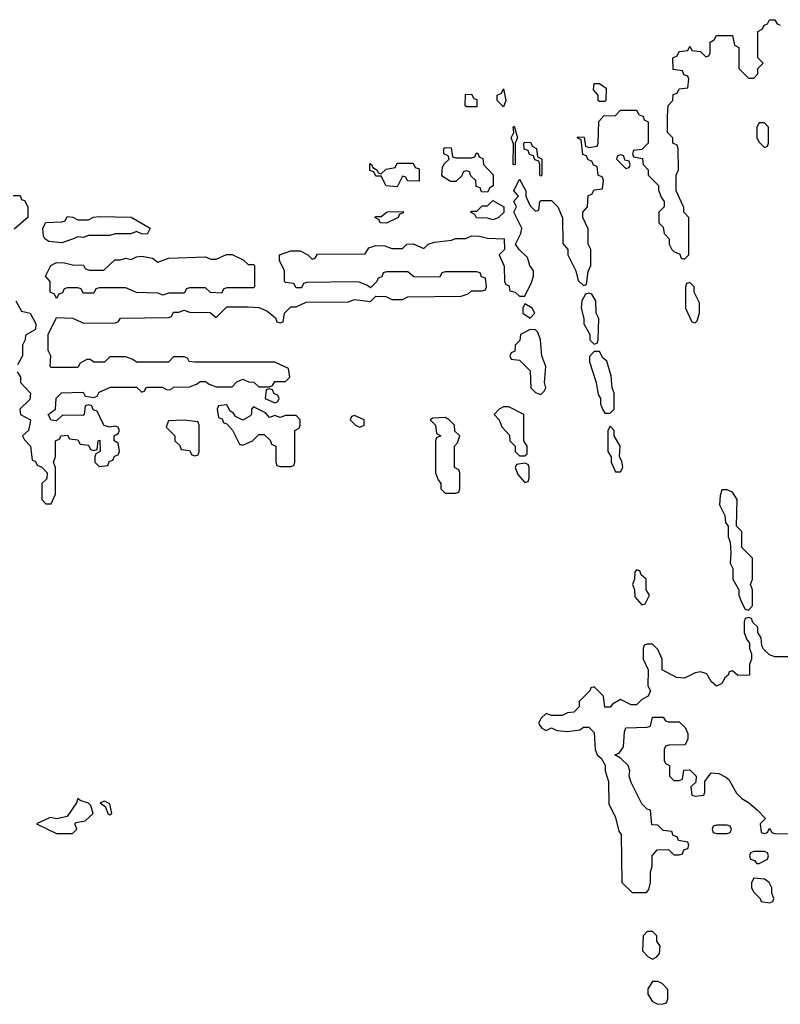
# Model space of a CAD drawing. Header units: inches. Extents: x 2701323 to 2964515, y 494916 to 722124.
# Tile 480 of 656: x 2865871 to 2868730, y 637812 to 641514. Entities that reach past the tile are written whole.
import ezdxf

# ---------------------------------------------------------------- set-up
doc = ezdxf.new("R2010")
doc.units = ezdxf.units.IN
doc.header["$MEASUREMENT"] = 0
doc.layers.add('C8663', color=7, linetype='Continuous')
doc.layers.add('C8664', color=7, linetype='Continuous')

msp = doc.modelspace()

# ---------------------------------------------------------------- linework, layer by layer
at = {"layer": 'C8663', "color": 2, "elevation": 2}
for points in [[(2865910.2, 640000), (2865904.7, 639970), (2865882, 639950), (2865890, 639934), (2865912, 639910), (2865918, 639858), (2865930, 639854), (2865938, 639838), (2865952.7, 639832.7), (2865974, 639810), (2865972.7, 639787.3), (2865954, 639770), (2865954, 639710), (2865970, 639694), (2865990, 639694), (2866006, 639730), (2866006, 639830), (2865998, 639850), (2866006, 639870), (2866006, 639930), (2866022, 639938), (2866026, 639950), (2866051.6, 639951.6), (2866058, 639938), (2866090, 639934), (2866098, 639918), (2866130, 639914), (2866138, 639898), (2866150, 639894), (2866162, 639898), (2866166, 639930), (2866172.7, 639932.7), (2866174, 639890), (2866158, 639882), (2866154, 639870), (2866154, 639850), (2866170, 639834), (2866202, 639838), (2866207.3, 639852.7), (2866222, 639858), (2866227.3, 639872.7), (2866242, 639878), (2866246, 639890), (2866242, 639922), (2866226, 639930), (2866226, 639950), (2866242, 639958), (2866246, 639970), (2866242, 639982), (2866230, 639986), (2866210, 639982), (2866188.7, 639988.7), (2866183, 640000)], [(2866428, 640000), (2866422, 639982), (2866454, 639950), (2866454, 639930), (2866472.7, 639912.7), (2866478, 639898), (2866510, 639894), (2866518, 639878), (2866530, 639874), (2866542, 639878), (2866546, 639890), (2866546, 639990), (2866542.7, 640000)], [(2866637.3, 640000), (2866638, 639998), (2866650, 639994), (2866671.2, 639971.1), (2866698, 639918), (2866710, 639914), (2866746, 639930), (2866770, 639954), (2866790, 639954), (2866812.7, 639932.7), (2866818, 639918), (2866834, 639910), (2866834, 639850), (2866838, 639838), (2866850, 639834), (2866890, 639834), (2866902, 639838), (2866906, 639850), (2866906, 639970), (2866922, 639978), (2866926, 639990), (2866926, 640000)], [(2867124, 640000), (2867134, 639990), (2867150, 639982), (2867166, 639990), (2867166, 640000)], [(2867424, 640000), (2867434, 639990), (2867438, 639958), (2867454, 639950), (2867438, 639942), (2867434, 639930), (2867434, 639810), (2867443.6, 639783.6), (2867454, 639770), (2867454, 639750), (2867462, 639742), (2867470, 639734), (2867510, 639734), (2867522, 639738), (2867526, 639750), (2867526, 639810), (2867522, 639822), (2867506, 639830), (2867506, 639910), (2867516.4, 639923.6), (2867526, 639950), (2867507.3, 639967.3), (2867506, 639990), (2867496, 640000)], [(2867677.6, 640000), (2867683.6, 639983.6), (2867711.6, 639951.6), (2867714, 639930), (2867734, 639910), (2867734, 639890), (2867750, 639874), (2867770, 639874), (2867778, 639882), (2867778, 639910), (2867766, 639930), (2867766, 640000)], [(2868770, 639118), (2868710, 639118), (2868690, 639126), (2868667.3, 639147.3), (2868660.4, 639160.4), (2868658, 639190), (2868646, 639210), (2868646, 639230), (2868627.3, 639247.3), (2868622, 639262), (2868610, 639266), (2868598, 639262), (2868594, 639250), (2868594, 639210), (2868603.6, 639183.6), (2868614, 639170), (2868614, 639150), (2868622, 639130), (2868622, 639110), (2868614, 639090), (2868614, 639050), (2868570, 639048.7), (2868550, 639066), (2868538, 639062), (2868534, 639050), (2868521, 639039), (2868510, 639018), (2868490, 639008), (2868470, 639026), (2868454, 639054), (2868430, 639062), (2868410, 639058), (2868370, 639038), (2868340.4, 639040.4), (2868286, 639070), (2868286, 639110), (2868270, 639146), (2868250, 639166), (2868230, 639166), (2868218, 639162), (2868214, 639150), (2868214, 639110), (2868234, 639070), (2868232, 639010), (2868242, 638990), (2868234, 638970), (2868210, 638958), (2868190, 638938), (2868170, 638938), (2868130, 638958), (2868099.6, 638940.4), (2868090, 638928.7), (2868070, 638928.7), (2868066, 638970), (2868030, 639006), (2868018, 639002), (2868014, 638990), (2867974, 638950), (2867974, 638930), (2867954, 638910), (2867930, 638908), (2867910, 638898), (2867870, 638898), (2867850, 638906), (2867830, 638886), (2867822, 638870), (2867823.6, 638863.6), (2867834, 638850), (2867850, 638842), (2867870, 638852), (2867890, 638842), (2867930, 638838), (2867976.4, 638843.6), (2867990, 638854), (2868010, 638854), (2868030, 638834), (2868034, 638770), (2868042, 638750), (2868056.9, 638736.9), (2868071.6, 638711.6), (2868072, 638690), (2868084.7, 638650), (2868085.4, 638565.4), (2868110, 638514), (2868122.8, 638462.8), (2868131.3, 638450), (2868134, 638270), (2868172.7, 638232.7), (2868227.3, 638232.7), (2868236.4, 638243.6), (2868242, 638270), (2868242, 638310), (2868248, 638330), (2868248, 638370), (2868267.3, 638392.7), (2868310, 638394), (2868330, 638374), (2868350, 638374), (2868362, 638378), (2868367.3, 638392.7), (2868382, 638398), (2868386, 638410), (2868382, 638422), (2868347.3, 638427.3), (2868342, 638442), (2868327.3, 638447.3), (2868322, 638462), (2868290, 638466), (2868270, 638486), (2868247.3, 638487.3), (2868242, 638542), (2868230, 638546), (2868210, 638566), (2868170, 638646), (2868162, 638670), (2868164, 638690), (2868158, 638710), (2868130, 638738), (2868108, 638750), (2868124, 638756), (2868140.2, 638779.8), (2868144, 638836), (2868149.1, 638850.9), (2868230, 638854), (2868242, 638858), (2868250, 638892), (2868290, 638892), (2868298, 638878), (2868310, 638874), (2868350, 638874), (2868372.7, 638852.7), (2868382, 638830), (2868382, 638810), (2868372.7, 638787.3), (2868310, 638786), (2868298, 638782), (2868294, 638770), (2868294, 638730), (2868298, 638718), (2868314, 638710), (2868314, 638670), (2868330, 638654), (2868350, 638654), (2868362, 638658), (2868367.3, 638692.7), (2868390, 638694), (2868414, 638670), (2868412.7, 638647.3), (2868394, 638630), (2868398, 638598), (2868410, 638594), (2868442, 638598), (2868446, 638610), (2868446, 638650), (2868470, 638682), (2868499.6, 638679.6), (2868525.4, 638665.4), (2868536.9, 638656.9), (2868566, 638606), (2868585.4, 638585.4), (2868611, 638571), (2868643.6, 638543.6), (2868674, 638510), (2868654, 638490), (2868658, 638458), (2868670, 638454), (2868682, 638458), (2868690, 638474), (2868698, 638458), (2868710, 638454), (2868792.7, 638452.7)]]:
    msp.add_lwpolyline(points, dxfattribs=at)
for points in [[(2868090, 639986), (2868082, 639970), (2868082, 639890), (2868094, 639870), (2868094, 639850), (2868110, 639814), (2868130, 639814), (2868138, 639830), (2868134.6, 639854.6), (2868126, 639870), (2868128, 639910), (2868106, 639950), (2868106, 639970)], [(2867770, 639846), (2867738, 639842), (2867734, 639830), (2867743.6, 639803.6), (2867770, 639774), (2867782, 639778), (2867786, 639790), (2867786, 639830), (2867782, 639842)], [(2868530, 639746), (2868510, 639746), (2868503.6, 639723.6), (2868502, 639690), (2868522, 639650), (2868523.6, 639623.6), (2868534, 639610), (2868534, 639570), (2868542, 639550), (2868544.7, 639510), (2868542, 639470), (2868552, 639450), (2868552, 639410), (2868574, 639370), (2868574, 639350), (2868583.6, 639323.6), (2868598, 639298), (2868610, 639294), (2868626, 639310), (2868626, 639370), (2868618, 639390), (2868626, 639410), (2868626, 639490), (2868586, 639530), (2868586, 639590), (2868566, 639610), (2868568, 639710), (2868550, 639738)], [(2868190, 639446), (2868183.6, 639436.4), (2868182, 639410), (2868174, 639390), (2868182, 639370), (2868183.6, 639343.6), (2868210, 639314), (2868222, 639318), (2868238, 639350), (2868226, 639370), (2868226, 639410), (2868207.3, 639427.3), (2868202, 639442)], [(2866090, 638586), (2866084.7, 638570), (2866050, 638518), (2866011, 638509), (2865985.4, 638514.6), (2865934, 638490), (2866010, 638454), (2866070, 638454), (2866086, 638470), (2866078, 638490), (2866084, 638496), (2866118, 638502), (2866148, 638530), (2866139, 638559), (2866130, 638568), (2866098, 638578)], [(2866190, 638575.3), (2866174, 638570), (2866194, 638554), (2866202, 638530), (2866210, 638524.7), (2866218, 638530), (2866210, 638566)], [(2868530, 638486), (2868490, 638486), (2868478, 638482), (2868474, 638470), (2868478, 638458), (2868490, 638454), (2868530, 638454), (2868542, 638458), (2868546, 638470), (2868542, 638482)], [(2868670, 638386), (2868630, 638386), (2868618, 638382), (2868614, 638370), (2868618, 638358), (2868632.7, 638352.7), (2868642, 638342), (2868650, 638342), (2868682, 638358), (2868686, 638370), (2868682, 638382)], [(2868630, 638286), (2868622, 638270), (2868622, 638250), (2868630, 638234), (2868654, 638210), (2868658, 638198), (2868690, 638194), (2868702, 638198), (2868706, 638210), (2868698, 638230), (2868698, 638250), (2868688, 638270), (2868670, 638282)], [(2868250, 638086), (2868230, 638086), (2868214, 638070), (2868212.7, 638012.7), (2868234, 637990), (2868250, 637982), (2868266, 637990), (2868276.4, 638003.6), (2868278, 638030), (2868266, 638050), (2868266, 638070)], [(2868270, 637898), (2868250, 637898), (2868232, 637870), (2868232, 637850), (2868250, 637822), (2868270, 637812), (2868290, 637814), (2868302, 637818), (2868307.3, 637832.7), (2868307.3, 637867.3), (2868286, 637890)]]:
    msp.add_lwpolyline(points, close=True, dxfattribs=at)
at = {"layer": 'C8664', "color": 2, "elevation": 2}
for points in [[(2866183, 640000), (2866162, 640042), (2866147.3, 640047.3), (2866142, 640062), (2866130, 640066), (2866118, 640062), (2866114, 640030), (2866110, 640026), (2866032.7, 640027.3), (2866010, 640006), (2865990, 640008), (2865978, 640030), (2866006, 640050), (2866008.4, 640091.6), (2866028.4, 640111.6), (2866110, 640114), (2866118, 640098), (2866150, 640094), (2866162, 640098), (2866170, 640114), (2866212.7, 640132.7), (2866310, 640132), (2866330, 640114), (2866342, 640118), (2866346, 640130), (2866352.7, 640132.7), (2866407.3, 640132.7), (2866423.6, 640123.6), (2866438, 640122), (2866450, 640132), (2866510, 640134), (2866536.4, 640143.6), (2866550, 640154), (2866570, 640154), (2866583.6, 640143.6), (2866610, 640134), (2866670, 640134), (2866687.3, 640152.7), (2866710, 640162), (2866732.7, 640152.7), (2866751.6, 640151.6), (2866770, 640134), (2866810, 640134), (2866822, 640138), (2866830, 640154), (2866870, 640154), (2866886, 640170), (2866882, 640202), (2866830, 640226), (2866530, 640226), (2866508.4, 640228.4), (2866502, 640242), (2866490, 640246), (2866450, 640246), (2866430, 640226), (2866310, 640226), (2866296.4, 640236.4), (2866270, 640246), (2866210, 640246), (2866190, 640226), (2866150, 640226), (2866136.4, 640236.4), (2866123.6, 640236.4), (2866098, 640222), (2866090, 640206), (2865990, 640206), (2865986, 640210), (2865988, 640250), (2865978, 640270), (2865978, 640330), (2866010, 640394), (2866070, 640392), (2866112.7, 640372.7), (2866230, 640374), (2866242, 640378), (2866250, 640392), (2866430, 640394), (2866442, 640398), (2866450, 640414), (2866470, 640414), (2866490, 640422), (2866510, 640414), (2866587.3, 640412.7), (2866610, 640394), (2866650, 640434), (2866730, 640434), (2866770, 640432), (2866799.6, 640419.6), (2866832.7, 640392.7), (2866838, 640378), (2866850, 640374), (2866862, 640378), (2866866, 640410), (2866890, 640434), (2866910, 640434), (2866948, 640452), (2867107.3, 640452.7), (2867130, 640462), (2867190, 640454), (2867210, 640474), (2867247.3, 640472.7), (2867270, 640462), (2867310, 640462), (2867330, 640472), (2867530, 640474), (2867556.4, 640483.6), (2867570, 640494), (2867610, 640494), (2867622, 640498), (2867626, 640510), (2867622, 640542), (2867607.3, 640547.3), (2867602, 640562), (2867590, 640566), (2867470, 640566), (2867458, 640562), (2867450, 640546), (2867352.7, 640547.3), (2867330, 640566), (2867250, 640566), (2867238, 640562), (2867232.7, 640547.3), (2867218, 640542), (2867214, 640530), (2867190, 640506), (2867176.4, 640516.4), (2867147.3, 640527.3), (2867130, 640528), (2866950, 640526), (2866938, 640522), (2866930, 640506), (2866910, 640506), (2866902, 640522), (2866870, 640526), (2866866, 640530), (2866866, 640570), (2866848.4, 640608.4), (2866848, 640630), (2866890, 640644.7), (2866925.4, 640645.4), (2866954, 640630), (2866970, 640614), (2866982, 640618), (2866990, 640632), (2867170, 640634), (2867184, 640656), (2867210, 640664.7), (2867243.6, 640663.6), (2867270, 640654), (2867310, 640654), (2867326, 640670), (2867350, 640671.3), (2867390, 640654), (2867406, 640670), (2867430, 640678), (2867494.6, 640685.4), (2867510, 640691.3), (2867548.4, 640691.6), (2867570, 640701), (2867599.8, 640699.8), (2867630, 640692), (2867692, 640690), (2867694, 640650), (2867674, 640630), (2867692.7, 640587.3), (2867694, 640530), (2867698, 640518), (2867710, 640514), (2867714, 640494), (2867734, 640490), (2867750, 640474), (2867770, 640474), (2867794.6, 640525.4), (2867802, 640550), (2867802, 640570), (2867788.7, 640590), (2867779.3, 640619.3), (2867748, 640650), (2867735.3, 640670), (2867755.3, 640710), (2867759, 640730), (2867728.7, 640790), (2867738, 640810), (2867728.8, 640831.1), (2867746, 640850), (2867728, 640870), (2867750, 640914), (2867774, 640870), (2867774, 640850), (2867782, 640830), (2867790, 640814), (2867810, 640794), (2867822, 640798), (2867826, 640830), (2867830, 640834), (2867870, 640834), (2867894, 640810), (2867911.6, 640768.4), (2867912.7, 640672.7), (2867932, 640650), (2867932, 640630), (2867962, 640570), (2867970, 640534), (2867990, 640514), (2868002, 640518), (2868007.3, 640567.3), (2868018, 640590), (2868018, 640650), (2868008, 640670), (2868007.3, 640727.3), (2867988, 640770), (2867988, 640790), (2868006, 640810), (2868007.3, 640852.7), (2868022, 640858), (2868030, 640874), (2868062, 640878), (2868066, 640910), (2868062, 640922), (2868046, 640930), (2868042, 640962), (2868027.3, 640967.3), (2868022, 640982), (2868007.3, 640987.3), (2868002, 641002), (2867987.3, 641007.3), (2867982, 641062), (2867966, 641070), (2867970, 641074), (2867992.7, 641072.7), (2867998, 641038), (2868010, 641034), (2868042, 641038), (2868046, 641050), (2868048.4, 641131.6), (2868067.3, 641152.7), (2868110, 641154), (2868130, 641174), (2868190, 641174), (2868198, 641158), (2868214, 641150), (2868218, 641138), (2868234, 641130), (2868234, 641050), (2868210, 641026), (2868178, 641022), (2868174, 641010), (2868178, 640998), (2868212.7, 640992.7), (2868214, 640970), (2868234, 640950), (2868234, 640930), (2868272, 640890), (2868272.7, 640872.7), (2868283.6, 640843.6), (2868294, 640830), (2868294, 640810), (2868274, 640790), (2868274, 640750), (2868290, 640734), (2868294, 640710), (2868312, 640690), (2868312, 640670), (2868322, 640650), (2868330, 640642), (2868352.7, 640632.7), (2868358, 640618), (2868370, 640614), (2868386, 640630), (2868386, 640770), (2868368, 640790), (2868367.3, 640807.3), (2868338, 640870), (2868338, 640930), (2868348, 640950), (2868346, 641030), (2868342, 641042), (2868326, 641050), (2868326, 641070), (2868306, 641090), (2868306, 641150), (2868308.4, 641191.6), (2868326, 641210), (2868327.3, 641232.7), (2868342, 641238), (2868350, 641254), (2868382, 641258), (2868386, 641290), (2868382, 641302), (2868367.3, 641307.3), (2868362, 641322), (2868327.3, 641327.3), (2868326, 641370), (2868342, 641378), (2868350, 641394), (2868382, 641398), (2868390, 641414), (2868398, 641398), (2868430, 641394), (2868450, 641374), (2868462, 641378), (2868466, 641390), (2868466, 641430), (2868482, 641438), (2868490, 641454), (2868550, 641454), (2868558, 641418), (2868574, 641410), (2868574, 641330), (2868610, 641294), (2868630, 641294), (2868646, 641310), (2868646, 641330), (2868666, 641350), (2868646, 641370), (2868646, 641470), (2868662, 641478), (2868670, 641494), (2868682, 641498), (2868690, 641514), (2868710, 641514), (2868718, 641498), (2868730, 641494)], [(2865847.3, 640852.7), (2865872.7, 640852.7), (2865878, 640838), (2865890, 640834), (2865902, 640810), (2865902, 640770), (2865850, 640726)], [(2865856.9, 640456.9), (2865878, 640418), (2865911.2, 640411.1), (2865932, 640370), (2865931.3, 640348.7), (2865892.7, 640327.3), (2865892, 640310), (2865882, 640290), (2865882, 640250), (2865863.6, 640216.4)], [(2865862, 640190), (2865874, 640170), (2865874, 640150), (2865912, 640110), (2865910, 640086), (2865872, 640050), (2865874, 640030), (2865912, 640010), (2865910.2, 640000)], [(2866926, 640000), (2866926, 640010), (2866910, 640026), (2866870, 640026), (2866850, 640018), (2866830, 640026), (2866810, 640018), (2866795.3, 640035.3), (2866750, 640058), (2866742, 640050), (2866742, 640030), (2866736.9, 640023.1), (2866710, 640008.7), (2866682, 640022), (2866674.6, 640034.6), (2866662, 640042), (2866650, 640066), (2866618, 640062), (2866614, 640050), (2866618, 640018), (2866632.7, 640012.7), (2866637.3, 640000)], [(2867766, 640000), (2867766, 640030), (2867710, 640058), (2867690, 640058), (2867674, 640050), (2867654, 640030), (2867674, 640010), (2867677.6, 640000)], [(2866542.7, 640000), (2866542, 640002), (2866490, 640008), (2866430, 640006), (2866428, 640000)], [(2867166, 640000), (2867166, 640010), (2867130, 640026), (2867118, 640022), (2867114, 640010), (2867124, 640000)], [(2867496, 640000), (2867486, 640010), (2867470, 640018), (2867423.6, 640016.4), (2867414, 640010), (2867424, 640000)]]:
    msp.add_lwpolyline(points, dxfattribs=at)
for points in [[(2868050, 641206), (2868046, 641210), (2868046, 641230), (2868028, 641250), (2868030, 641274), (2868050, 641274), (2868076, 641256), (2868074, 641210), (2868070, 641206)], [(2867550, 641186), (2867546, 641190), (2867547.3, 641232.7), (2867570, 641234), (2867578, 641218), (2867590, 641214), (2867590, 641186)], [(2867690, 641186), (2867666, 641210), (2867666, 641230), (2867682, 641238), (2867690, 641254), (2867698, 641210)], [(2867730, 640968), (2867726, 640970), (2867727.3, 641047.3), (2867718, 641070), (2867728, 641090), (2867726, 641110), (2867730, 641114), (2867742, 641070), (2867734, 641050), (2867734, 640970)], [(2868670, 641126), (2868650, 641126), (2868642, 641110), (2868642, 641070), (2868650, 641054), (2868670, 641034), (2868682, 641038), (2868686, 641050), (2868686, 641110)], [(2867830, 640926), (2867826, 640930), (2867826, 640970), (2867822, 640982), (2867807.3, 640987.3), (2867802, 641002), (2867787.3, 641007.3), (2867782, 641022), (2867767.3, 641027.3), (2867766, 641050), (2867770, 641054), (2867792.7, 641052.7), (2867798, 641038), (2867814, 641030), (2867818, 640998), (2867834, 640990), (2867834, 640930)], [(2867510, 640994), (2867570, 640994), (2867582, 640998), (2867587.3, 641012.7), (2867592.7, 641012.7), (2867598, 640998), (2867611.6, 640991.6), (2867614, 640970), (2867651.2, 640931.1), (2867651.2, 640888.9), (2867638, 640882), (2867630, 640866), (2867607.3, 640867.3), (2867602, 640882), (2867587.3, 640887.3), (2867586, 640910), (2867567.3, 640927.3), (2867562, 640942), (2867550, 640946), (2867538, 640942), (2867532.7, 640927.3), (2867510, 640906), (2867490, 640906), (2867463.1, 640923.1), (2867458, 640930), (2867460.4, 640959.6), (2867467.3, 640972.7), (2867486, 640990), (2867482, 641002), (2867466, 641010), (2867466, 641030), (2867470, 641034), (2867492.7, 641032.7), (2867498, 640998)], [(2868130, 641006), (2868118, 641002), (2868114, 640990), (2868150, 640954), (2868162, 640958), (2868166, 640970), (2868162, 640982), (2868146, 640986), (2868142, 641002)], [(2867372.7, 640907.3), (2867328.4, 640908.4), (2867322, 640922), (2867310, 640926), (2867290, 640886), (2867248.8, 640888.9), (2867230, 640926), (2867210, 640926), (2867202, 640942), (2867187.3, 640947.3), (2867187.3, 640972.7), (2867194, 640970), (2867198, 640958), (2867214, 640950), (2867218, 640938), (2867230, 640934), (2867248.4, 640951.6), (2867282, 640958), (2867290, 640974), (2867350, 640974), (2867358, 640958), (2867372.7, 640952.7)], [(2867650, 640762), (2867630, 640768), (2867588.7, 640768.7), (2867582, 640782), (2867566, 640790), (2867570, 640794), (2867590, 640794), (2867610, 640814), (2867630, 640814), (2867650, 640834), (2867691.3, 640810), (2867690.9, 640789.1), (2867670, 640768.7)], [(2867250, 640748.7), (2867226, 640750), (2867222, 640762), (2867206, 640770), (2867210, 640774), (2867230, 640774), (2867252, 640792), (2867312.7, 640792.7), (2867312.7, 640787.3), (2867298, 640782), (2867294, 640770)], [(2866350, 640708), (2866328.8, 640708.9), (2866310, 640718), (2866288.4, 640708.4), (2866230, 640708.7), (2866210, 640702), (2866130, 640702), (2866110, 640695.3), (2866090, 640698), (2866070, 640688.7), (2866030, 640675.3), (2865980.4, 640680.4), (2865966, 640690), (2865960.4, 640700.4), (2865958, 640730), (2865970, 640752), (2866030, 640754), (2866042, 640758), (2866050, 640774), (2866071.6, 640771.6), (2866090, 640762), (2866130, 640762), (2866148.4, 640771.6), (2866170, 640774), (2866290, 640772), (2866362, 640730)], [(2866730, 640594), (2866750, 640594), (2866754, 640590), (2866754, 640510), (2866750, 640506), (2866650, 640506), (2866638, 640502), (2866630, 640486), (2866588.4, 640488.4), (2866570, 640506), (2866510, 640506), (2866498, 640502), (2866490, 640486), (2866430, 640486), (2866410, 640478), (2866390, 640486), (2866310, 640488), (2866270, 640506), (2866170, 640506), (2866158, 640502), (2866150, 640486), (2866110, 640486), (2866102, 640502), (2866090, 640506), (2866050, 640506), (2866038, 640502), (2866032.7, 640487.3), (2866018, 640482), (2866010, 640466), (2866002, 640482), (2865986, 640490), (2865986, 640530), (2865968, 640550), (2865988.7, 640590), (2866010, 640601), (2866039.8, 640599.8), (2866070, 640592), (2866111.2, 640591.1), (2866118, 640578), (2866132.7, 640572.7), (2866187.3, 640572.7), (2866229, 640611), (2866250, 640611.3), (2866270, 640618), (2866290, 640612), (2866310, 640622), (2866330, 640624.7), (2866370, 640618), (2866390, 640602), (2866430, 640618), (2866570, 640622), (2866590, 640614), (2866610, 640614), (2866649.1, 640630.9), (2866670, 640631), (2866711.6, 640611.6)], [(2868390, 640526), (2868378, 640522), (2868374, 640510), (2868374, 640430), (2868398, 640378), (2868410, 640374), (2868418, 640382), (2868426, 640410), (2868426, 640450), (2868406, 640490), (2868406, 640510)], [(2868010, 640486), (2867998, 640482), (2867983.6, 640456.4), (2867982, 640430), (2867992, 640390), (2867992, 640370), (2868014, 640330), (2868014, 640310), (2868030, 640294), (2868042, 640298), (2868046, 640310), (2868048, 640390), (2868038, 640410), (2868036.4, 640456.4), (2868022, 640482)], [(2867770, 640446), (2867762, 640430), (2867762, 640410), (2867790, 640392), (2867808, 640410), (2867798, 640430)], [(2867790, 640348.7), (2867754, 640330), (2867751.6, 640308.4), (2867734, 640290), (2867732.7, 640267.3), (2867718, 640262), (2867714, 640250), (2867718, 640238), (2867750, 640234), (2867790, 640194), (2867792, 640130), (2867810, 640112), (2867830, 640104.7), (2867843.1, 640116.9), (2867848.7, 640130), (2867844, 640150), (2867848.7, 640210), (2867834, 640250), (2867829, 640310), (2867819, 640339), (2867810, 640348)], [(2868050, 640266), (2868030, 640266), (2868012.7, 640247.3), (2868012.7, 640227.3), (2868038, 640150), (2868045.4, 640105.4), (2868054, 640090), (2868054, 640070), (2868062, 640050), (2868070, 640034), (2868090, 640034), (2868106, 640050), (2868106, 640110), (2868098, 640130), (2868094.6, 640174.6), (2868078, 640230), (2868063.1, 640243.1)], [(2866810, 640126), (2866798, 640122), (2866794, 640090), (2866830, 640074), (2866842, 640078), (2866846, 640090), (2866842, 640102), (2866827.3, 640107.3), (2866822, 640122)]]:
    msp.add_lwpolyline(points, close=True, dxfattribs=at)

doc.saveas('drawing.dxf')
